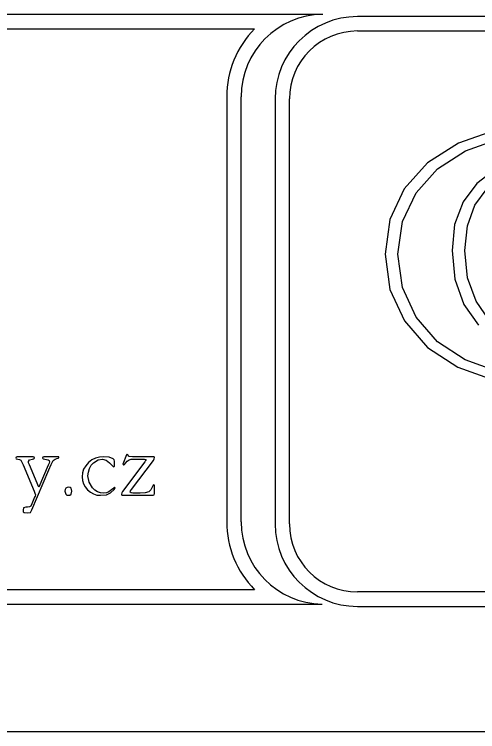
# Model space of a CAD drawing. Extents: x -866693 to -866303, y -1041966 to -1040244.
# Drawn here: x -866561.92 to -866551.31, y -1040504.07 to -1040487.65 of the extents above; entities that cross this region are included whole.
import ezdxf

# ---------------------------------------------------------------- set-up
doc = ezdxf.new("R2010")
doc.units = 0
doc.layers.add('Tabulka', color=7, linetype='Continuous')

msp = doc.modelspace()

# ---------------------------------------------------------------- linework, layer by layer
at = {"layer": 'Tabulka'}
for p, q in [((-866554.861, -1040487.647), (-866582.668, -1040487.647)), ((-866516.702, -1040487.698), (-866554.066, -1040487.698)), ((-866582.338, -1040487.978), (-866556.422, -1040487.978)), ((-866554.066, -1040488.028), (-866516.702, -1040488.028)), ((-866557.059, -1040489.534), (-866557.059, -1040499.265)), ((-866556.729, -1040499.265), (-866556.729, -1040489.534)), ((-866555.952, -1040489.585), (-866555.952, -1040499.316)), ((-866555.622, -1040499.316), (-866555.622, -1040489.585)), ((-866556.422, -1040500.821), (-866582.338, -1040500.821)), ((-866516.702, -1040500.872), (-866554.066, -1040500.872)), ((-866582.668, -1040501.151), (-866554.875, -1040501.151)), ((-866554.066, -1040501.203), (-866516.702, -1040501.203)), ((-866581.451, -1040504.071), (-866488.701, -1040504.071))]:
    msp.add_line(p, q, dxfattribs=at)
for points in [[(-866550.926, -1040490.307), (-866551.748, -1040490.596), (-866552.458, -1040491.05), (-866552.991, -1040491.641), (-866553.321, -1040492.347), (-866553.433, -1040493.14), (-866553.321, -1040493.945), (-866552.987, -1040494.668), (-866552.458, -1040495.275), (-866551.768, -1040495.729), (-866550.959, -1040496.014)], [(-866550.876, -1040495.816), (-866551.599, -1040495.56), (-866552.231, -1040495.143), (-866552.718, -1040494.581), (-866553.032, -1040493.904), (-866553.139, -1040493.14), (-866553.032, -1040492.388), (-866552.722, -1040491.731), (-866552.231, -1040491.182), (-866551.587, -1040490.769), (-866550.839, -1040490.505)], [(-866550.901, -1040491.195), (-866551.331, -1040491.517), (-866551.644, -1040491.942), (-866551.839, -1040492.458), (-866551.896, -1040493.053), (-866551.834, -1040493.714), (-866551.624, -1040494.288), (-866551.293, -1040494.763)], [(-866551.046, -1040494.647), (-866551.347, -1040494.218), (-866551.541, -1040493.681), (-866551.603, -1040493.053), (-866551.545, -1040492.491), (-866551.372, -1040492.016), (-866551.091, -1040491.636)]]:
    msp.add_lwpolyline(points, dxfattribs=at)
for points in [[(-866558.713, -1040498.493), (-866558.711, -1040498.46), (-866558.717, -1040498.427), (-866558.73, -1040498.419), (-866558.747, -1040498.429), (-866558.765, -1040498.472), (-866558.795, -1040498.532), (-866558.845, -1040498.578), (-866558.927, -1040498.602), (-866559.038, -1040498.607), (-866559.206, -1040498.607), (-866559.249, -1040498.604), (-866559.273, -1040498.587), (-866559.262, -1040498.556), (-866559.243, -1040498.524), (-866558.74, -1040497.859), (-866558.721, -1040497.822), (-866558.713, -1040497.791), (-866558.721, -1040497.779), (-866558.747, -1040497.775), (-866559.219, -1040497.775), (-866559.294, -1040497.77), (-866559.312, -1040497.76), (-866559.317, -1040497.741), (-866559.337, -1040497.721), (-866559.357, -1040497.735), (-866559.372, -1040497.771), (-866559.422, -1040497.905), (-866559.435, -1040497.945), (-866559.418, -1040497.96), (-866559.402, -1040497.951), (-866559.381, -1040497.922), (-866559.341, -1040497.879), (-866559.29, -1040497.846), (-866559.244, -1040497.832), (-866559.192, -1040497.829), (-866559.134, -1040497.829), (-866558.941, -1040497.829), (-866558.908, -1040497.843), (-866558.917, -1040497.865), (-866558.931, -1040497.89), (-866559.445, -1040498.57), (-866559.461, -1040498.6), (-866559.472, -1040498.631), (-866559.462, -1040498.653), (-866559.431, -1040498.66), (-866559.402, -1040498.66), (-866558.746, -1040498.66), (-866558.723, -1040498.652), (-866558.715, -1040498.621), (-866558.717, -1040498.591)], [(-866560.901, -1040497.803), (-866560.908, -1040497.782), (-866560.93, -1040497.775), (-866561.248, -1040497.775), (-866561.269, -1040497.784), (-866561.277, -1040497.81), (-866561.265, -1040497.824), (-866561.228, -1040497.829), (-866561.151, -1040497.844), (-866561.127, -1040497.865), (-866561.118, -1040497.895), (-866561.124, -1040497.924), (-866561.149, -1040497.973), (-866561.362, -1040498.475), (-866561.579, -1040497.961), (-866561.597, -1040497.917), (-866561.602, -1040497.885), (-866561.578, -1040497.845), (-866561.508, -1040497.829), (-866561.482, -1040497.825), (-866561.464, -1040497.81), (-866561.471, -1040497.784), (-866561.491, -1040497.775), (-866561.857, -1040497.775), (-866561.885, -1040497.784), (-866561.893, -1040497.81), (-866561.882, -1040497.824), (-866561.846, -1040497.829), (-866561.805, -1040497.836), (-866561.777, -1040497.856), (-866561.725, -1040497.961), (-866561.47, -1040498.564), (-866561.453, -1040498.607), (-866561.443, -1040498.646), (-866561.449, -1040498.676), (-866561.461, -1040498.704), (-866561.526, -1040498.855), (-866561.55, -1040498.905), (-866561.576, -1040498.924), (-866561.62, -1040498.928), (-866561.663, -1040498.928), (-866561.714, -1040498.946), (-866561.725, -1040499.002), (-866561.718, -1040499.036), (-866561.698, -1040499.053), (-866561.617, -1040499.062), (-866561.551, -1040499.05), (-866561.523, -1040498.99), (-866561.133, -1040498.075), (-866561.079, -1040497.953), (-866561.031, -1040497.865), (-866560.987, -1040497.829), (-866560.949, -1040497.816), (-866560.917, -1040497.812)], [(-866559.615, -1040498.489), (-866559.628, -1040498.472), (-866559.668, -1040498.514), (-866559.757, -1040498.581), (-866559.815, -1040498.6), (-866559.878, -1040498.607), (-866559.953, -1040498.6), (-866560.021, -1040498.577), (-866560.082, -1040498.54), (-866560.136, -1040498.487), (-866560.213, -1040498.359), (-866560.238, -1040498.214), (-866560.229, -1040498.129), (-866560.202, -1040498.045), (-866560.161, -1040497.971), (-866560.112, -1040497.917), (-866560.007, -1040497.85), (-866559.905, -1040497.829), (-866559.82, -1040497.852), (-866559.744, -1040497.918), (-866559.653, -1040498.008), (-866559.633, -1040497.994), (-866559.628, -1040497.953), (-866559.63, -1040497.915), (-866559.628, -1040497.88), (-866559.636, -1040497.85), (-866559.658, -1040497.826), (-866559.754, -1040497.79), (-866559.878, -1040497.775), (-866559.974, -1040497.784), (-866560.063, -1040497.809), (-866560.146, -1040497.851), (-866560.223, -1040497.909), (-866560.289, -1040497.981), (-866560.336, -1040498.059), (-866560.363, -1040498.144), (-866560.372, -1040498.235), (-866560.365, -1040498.319), (-866560.341, -1040498.397), (-866560.303, -1040498.469), (-866560.247, -1040498.534), (-866560.182, -1040498.59), (-866560.11, -1040498.629), (-866560.032, -1040498.653), (-866559.947, -1040498.66), (-866559.811, -1040498.646), (-866559.72, -1040498.603), (-866559.634, -1040498.523)], [(-866560.606, -1040498.566), (-866560.623, -1040498.499), (-866560.646, -1040498.479), (-866560.681, -1040498.472), (-866560.717, -1040498.479), (-866560.744, -1040498.498), (-866560.762, -1040498.529), (-866560.767, -1040498.566), (-866560.745, -1040498.633), (-866560.719, -1040498.653), (-866560.684, -1040498.66), (-866560.649, -1040498.654), (-866560.625, -1040498.635)]]:
    msp.add_lwpolyline(points, close=True, dxfattribs=at)
for centre, radius, start, end in [((-866554.841, -1040489.534), 1.887, 90.5953, 180), ((-866554.065, -1040489.585), 1.887, 90, 180), ((-866554.841, -1040489.534), 2.217, 135.4281, 180), ((-866554.065, -1040489.585), 1.557, 90, 180), ((-866554.841, -1040499.265), 2.217, 180, 224.5649), ((-866554.841, -1040499.265), 1.887, 180, 268.9846), ((-866554.065, -1040499.316), 1.887, 180, 270), ((-866554.065, -1040499.316), 1.557, 180, 270)]:
    msp.add_arc(centre, radius, start, end, dxfattribs=at)

doc.saveas('drawing.dxf')
